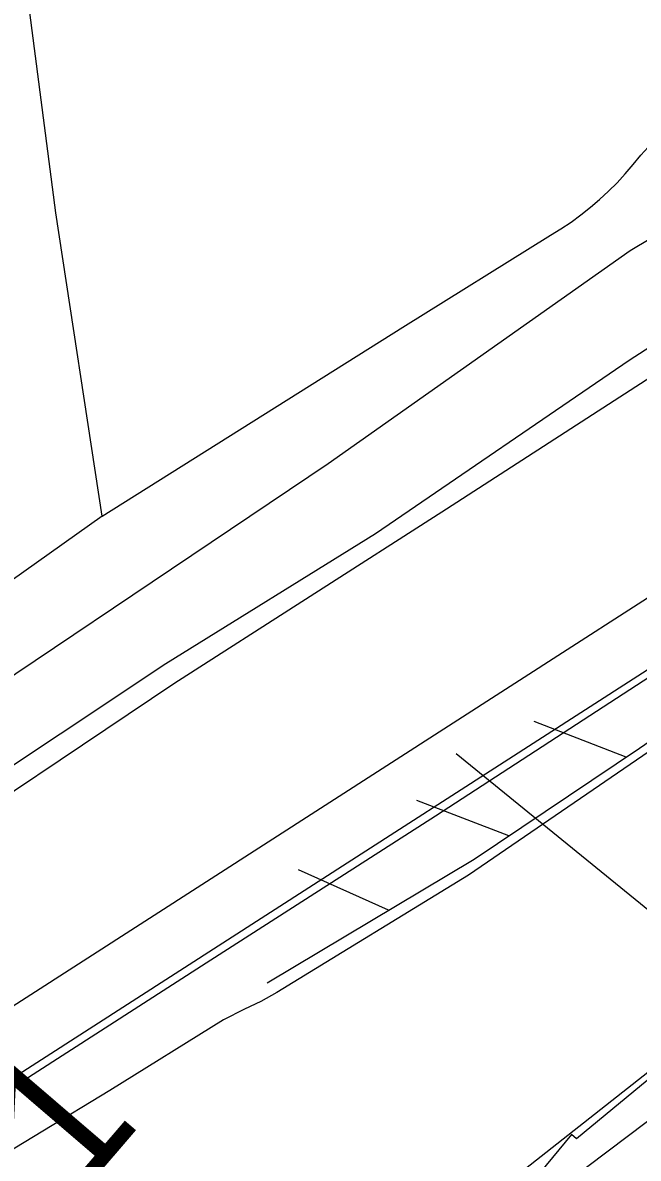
# Model space of a CAD drawing. Extents: x 3392644 to 3430565, y 576657 to 602123.
# Drawn here: x 3402589 to 3402894, y 595074 to 595637 of the extents above; entities that cross this region are included whole.
import ezdxf

# ---------------------------------------------------------------- set-up
doc = ezdxf.new("R2010")
doc.units = 0
for name, color, linetype in [('V-DTCH-CNTR', 7, 'Continuous'), ('V-FLOD-BASE', 7, 'Continuous'), ('V-LEVE-TOET', 7, 'Continuous'), ('V-RIVR-RANG', 7, 'Continuous'), ('V-ROAD-CNTR', 7, 'Continuous'), ('V-RRAP-FSHR', 7, 'Continuous'), ('V-RRAP-RVMT', 7, 'Continuous'), ('V-SURV-LINE', 7, 'Continuous'), ('V-TOPO-MAJR', 7, 'Continuous'), ('V-TOPO-MINR', 7, 'Continuous'), ('V-TOPO-SHOR', 7, 'Continuous')]:
    doc.layers.add(name, color=color, linetype=linetype)

msp = doc.modelspace()

# ---------------------------------------------------------------- linework, layer by layer
at = {"layer": 'V-DTCH-CNTR'}
for points in [[(3402628.81, 595392.3), (3402605.93, 595542.55), (3402577.2, 595762.9), (3402548.47, 595984.03), (3402518.47, 596209.87), (3402487.76, 596455.81), (3402459.85, 596674.6), (3402451.61, 596721.78), (3402446.63, 596737.47), (3402444.91, 596741.03), (3402426.75, 596778.53)], [(3402628.81, 595392.3), (3402777.6, 595485.92), (3402850.83, 595531.53), (3402855.94, 595534.69), (3402860.92, 595538.04), (3402865.77, 595541.58), (3402870.48, 595545.31), (3402875.05, 595549.21), (3402879.46, 595553.29), (3402883.71, 595557.53), (3402887.79, 595561.93), (3402891.71, 595566.48), (3402895.44, 595571.19), (3402900.99, 595577.14), (3402906.69, 595582.94), (3402912.54, 595588.59), (3402918.54, 595594.09), (3402924.69, 595599.43), (3402930.97, 595604.6), (3402937.38, 595609.6), (3402943.93, 595614.44), (3403031.48, 595674.83)], [(3402628.81, 595392.3), (3402505.99, 595305.19)]]:
    msp.add_lwpolyline(points, dxfattribs=at)
at = {"layer": 'V-FLOD-BASE'}
msp.add_lwpolyline([(3402577.79, 595105.11), (3402680.33, 595171.09), (3402793.76, 595243.78), (3402903.28, 595315.09), (3402992.12, 595371.17), (3403086.14, 595429.69), (3403169.56, 595481.23), (3403252.94, 595534.61), (3403295.39, 595563.54), (3403314.48, 595579.79), (3403346.93, 595612.22), (3403403.82, 595670.67), (3403484.86, 595756.45), (3403570.31, 595844.39), (3403657.34, 595932.35), (3403750.77, 596028.27), (3403850.59, 596133.96), (3403956.67, 596241.06), (3404042.86, 596331.89)], dxfattribs=at)
at = {"layer": 'V-LEVE-TOET'}
for points in [[(3402529.01, 595218.61), (3402664.35, 595309.41), (3402799.24, 595396.02), (3402930.23, 595480.74), (3403097.61, 595580.16), (3403216.25, 595668.87), (3403253.18, 595697.96), (3403298.83, 595738.7), (3403377.66, 595814.49), (3403456.35, 595898.9), (3403557.47, 596003.55), (3403668.88, 596119.6), (3403770.04, 596222.16), (3403879.41, 596334.52)], [(3403304.44, 595531.57), (3403296.64, 595526.43), (3403288.72, 595521.48), (3403280.68, 595516.7), (3403272.54, 595512.11), (3403152.55, 595439.67), (3403037, 595367.83), (3402914.78, 595286.18), (3402810.24, 595214.51), (3402715.19, 595156.36), (3402707.4, 595151.79), (3402699.33, 595147.99), (3402688.92, 595142.84), (3402632.57, 595107.85), (3402566.09, 595067.47)]]:
    msp.add_lwpolyline(points, dxfattribs=at)
at = {"layer": 'V-RIVR-RANG'}
msp.add_line((3402804.08, 595274.81), (3403439.33, 594756.29), dxfattribs=at)
at = {"layer": 'V-ROAD-CNTR'}
msp.add_lwpolyline([(3403846.84, 596363.25), (3403713.92, 596227.56), (3403517.96, 596031.12), (3403385.34, 595898.22), (3403310.62, 595822.67), (3403262.94, 595771.09), (3403208.47, 595726.52), (3403115.8, 595664.68), (3403042.91, 595614.98), (3402890.24, 595523.83), (3402740.65, 595418.24), (3402508.34, 595261.97)], dxfattribs=at)
at = {"layer": 'V-RRAP-FSHR'}
for p, q in [((3402888.18, 595272.96), (3402842.61, 595290.52)), ((3402830.09, 595233.89), (3402784.53, 595251.45)), ((3402770.59, 595197.07), (3402726.03, 595217.06))]:
    msp.add_line(p, q, dxfattribs=at)
for points in [[(3402710.48, 595161.19), (3402812.98, 595222.38), (3402894.76, 595277.39), (3403008.9, 595355.63), (3403067.62, 595393.62), (3403148.52, 595441.92), (3403206.95, 595477.12), (3403258.8, 595508.08), (3403310.56, 595541.91), (3403344.9, 595568.93), (3403402.95, 595629.31), (3403511.45, 595737.72), (3403613.23, 595840.49), (3403714.04, 595941.05), (3403792.81, 596024.55), (3403889.26, 596124.78), (3403972.83, 596212.77), (3404063.02, 596301.13), (3404153.51, 596397.16)], [(3402710.48, 595161.19), (3402812.98, 595222.38), (3402894.76, 595277.39), (3403008.9, 595355.63), (3403067.62, 595393.62), (3403148.52, 595441.92), (3403206.95, 595477.12), (3403258.8, 595508.08), (3403299.66, 595534.79)]]:
    msp.add_lwpolyline(points, dxfattribs=at)
at = {"layer": 'V-RRAP-RVMT'}
msp.add_lwpolyline([(3403304.21, 595389.13), (3403212.35, 595316.52), (3403208.66, 595321.4), (3403093.32, 595232.94), (3403090.67, 595236.33), (3402985.2, 595151.45), (3402969.62, 595171.33), (3402863.67, 595083.83), (3402861.13, 595085.98), (3402684.93, 594872.47)], dxfattribs=at)
at = {"layer": 'V-SURV-LINE'}
for points in [[(3402468.96, 595075.28), (3403281.76, 595598.4)], [(3403297.99, 595573.17), (3402485.18, 595050.04)]]:
    msp.add_lwpolyline(points, dxfattribs=at)
at = {"layer": 'V-TOPO-MAJR'}
msp.add_lwpolyline([(3403383.07, 595498.29), (3402736.58, 594988.71), (3402723.11, 594975.78), (3402710.22, 594962.34), (3402698.17, 594948.14), (3402686.68, 594933.43), (3402238.06, 594320.84)], dxfattribs=at)
at = {"layer": 'V-TOPO-MINR'}
msp.add_lwpolyline([(3403310.06, 595401.39), (3403263.96, 595366.37), (3403217.59, 595331.71), (3403131.15, 595267.84), (3402801.49, 595018.94), (3402736.96, 594960.68), (3402731.15, 594955.08), (3402725.59, 594949.26), (3402720.41, 594943.09), (3402715.49, 594936.7), (3402339.93, 594343.71)], dxfattribs=at)
at = {"layer": 'V-TOPO-SHOR'}
msp.add_lwpolyline([(3403363.79, 595826.33), (3403342.01, 595808.65), (3403289.73, 595751.88), (3403268.01, 595730.27), (3403245.09, 595710.2), (3403211.65, 595682.49), (3403123.56, 595623.19), (3403065.08, 595584.84), (3402964.12, 595517.45), (3402889.63, 595469.4), (3402764.15, 595383.5), (3402660.38, 595319.22), (3402503.28, 595214.7)], dxfattribs=at)

# ---------------------------------------------------------------- texts
at = {"layer": 'V-RIVR-RANG'}
msp.add_text('28.1', height=67, rotation=49.3583, dxfattribs=at).set_placement((3402534.82, 594959.11))

doc.saveas('drawing.dxf')
